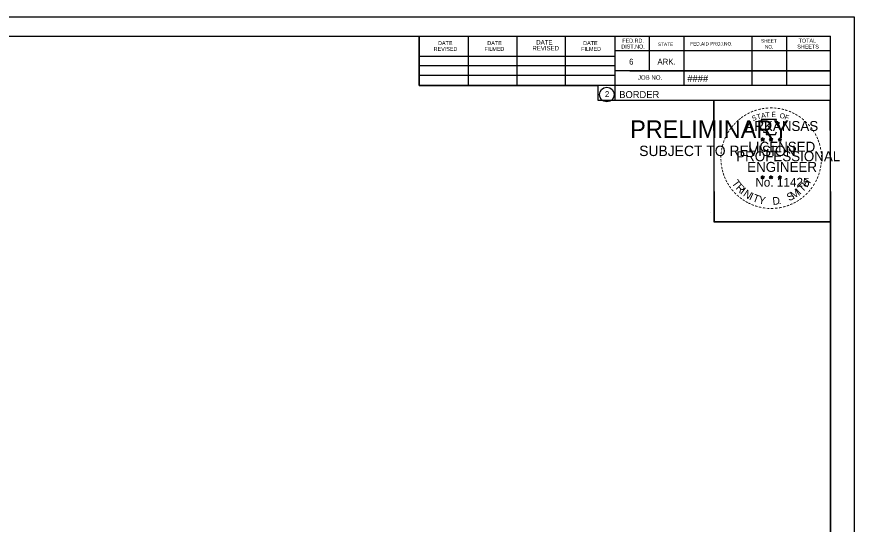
# Model space of a CAD drawing. Extents: x -70 to 701944, y -4 to 666871.
# Drawn here: x 678497.4 to 678664.8, y 652494.1 to 652595.6 of the extents above; entities that cross this region are included whole.
import ezdxf

# ---------------------------------------------------------------- set-up
doc = ezdxf.new("R2010")
doc.units = 0
for name, color, linetype in [('R_Border', 7, 'Continuous'), ('R_Border PE', 7, 'Continuous'), ('R_Border Prem', 7, 'Continuous'), ('R_No Plot', 7, 'Continuous')]:
    doc.layers.add(name, color=color, linetype=linetype)

msp = doc.modelspace()

# ---------------------------------------------------------------- linework, layer by layer
at = {"layer": 'R_Border'}
for p, q in [((678343.91, 652591.74), (678660.09, 652591.74)), ((678577.83, 652581.86), (678577.83, 652591.74)), ((678587.69, 652581.86), (678587.69, 652591.54)), ((678597.45, 652581.86), (678597.45, 652591.54)), ((678607.13, 652581.86), (678607.13, 652591.54)), ((678616.99, 652591.74), (678616.99, 652578.94)), ((678623.83, 652591.74), (678623.83, 652584.8)), ((678630.77, 652591.74), (678630.77, 652581.86)), ((678644.35, 652591.74), (678644.35, 652581.86)), ((678651.29, 652591.74), (678651.29, 652581.86)), ((678660.09, 652386.28), (678660.09, 652591.74)), ((678660.09, 652588.8), (678616.99, 652588.8)), ((678660.09, 652588.82), (678660.09, 652588.82)), ((678577.83, 652587.72), (678616.99, 652587.72)), ((678577.83, 652585.86), (678616.99, 652585.86)), ((678660.09, 652584.8), (678616.99, 652584.8)), ((678619.95, 652584.8), (678660.09, 652584.8)), ((678577.83, 652581.86), (678577.83, 652583.92)), ((678577.83, 652583.92), (678616.99, 652583.92)), ((678660.09, 652581.86), (678577.83, 652581.86)), ((678616.99, 652578.94), (678660.09, 652578.94))]:
    msp.add_line(p, q, dxfattribs=at)
msp.add_circle((678615.38, 652580.07), 1.47, dxfattribs=at)
at = {"layer": 'R_Border PE'}
for p, q in [((678646.18, 652571.19), (678646.53, 652571.08)), ((678646.18, 652571.19), (678646.43, 652571.15)), ((678646.18, 652571.19), (678646.41, 652571.07)), ((678646.53, 652571.45), (678646.48, 652571.19)), ((678646.53, 652571.08), (678646.53, 652571.45)), ((678646.53, 652571.45), (678646.57, 652571.2)), ((678646.87, 652571.19), (678646.53, 652571.08)), ((678646.87, 652571.19), (678646.59, 652571.14)), ((678646.87, 652571.19), (678646.67, 652571.09)), ((678647.85, 652571.19), (678648.2, 652571.08)), ((678647.85, 652571.19), (678648.1, 652571.15)), ((678647.85, 652571.19), (678648.08, 652571.07)), ((678648.2, 652571.45), (678648.15, 652571.19)), ((678648.2, 652571.08), (678648.2, 652571.45)), ((678648.2, 652571.45), (678648.24, 652571.2)), ((678648.54, 652571.19), (678648.2, 652571.08)), ((678648.54, 652571.19), (678648.26, 652571.14)), ((678648.54, 652571.19), (678648.34, 652571.09)), ((678649.61, 652571.18), (678649.96, 652571.07)), ((678649.61, 652571.18), (678649.86, 652571.13)), ((678649.61, 652571.18), (678649.85, 652571.06)), ((678649.96, 652571.43), (678649.92, 652571.18)), ((678649.96, 652571.07), (678649.96, 652571.43)), ((678649.96, 652571.43), (678650.01, 652571.18)), ((678650.31, 652571.18), (678649.96, 652571.07)), ((678650.31, 652571.18), (678650.02, 652571.13)), ((678650.31, 652571.18), (678650.1, 652571.08)), ((678646.31, 652570.78), (678646.53, 652571.08)), ((678646.31, 652570.78), (678646.44, 652571.03)), ((678646.31, 652570.78), (678646.52, 652571)), ((678646.74, 652570.78), (678646.52, 652571)), ((678646.74, 652570.78), (678646.53, 652571.08)), ((678646.74, 652570.78), (678646.6, 652571.07)), ((678647.98, 652570.78), (678648.2, 652571.08)), ((678647.98, 652570.78), (678648.11, 652571.03)), ((678647.98, 652570.78), (678648.19, 652571)), ((678648.41, 652570.78), (678648.19, 652571)), ((678648.41, 652570.78), (678648.2, 652571.08)), ((678648.41, 652570.78), (678648.27, 652571.07)), ((678649.74, 652570.77), (678649.96, 652571.07)), ((678649.74, 652570.77), (678649.87, 652571.02)), ((678649.74, 652570.77), (678649.96, 652570.99)), ((678650.17, 652570.77), (678649.96, 652571.07)), ((678650.17, 652570.77), (678649.96, 652570.99)), ((678650.17, 652570.77), (678650.04, 652571.06)), ((678646.17, 652563.62), (678646.52, 652563.51)), ((678646.17, 652563.62), (678646.43, 652563.57)), ((678646.17, 652563.62), (678646.41, 652563.5)), ((678646.31, 652563.21), (678646.52, 652563.51)), ((678646.31, 652563.21), (678646.43, 652563.45)), ((678646.31, 652563.21), (678646.52, 652563.43)), ((678646.52, 652563.87), (678646.48, 652563.62)), ((678646.52, 652563.51), (678646.52, 652563.87)), ((678646.52, 652563.87), (678646.57, 652563.62)), ((678646.87, 652563.62), (678646.52, 652563.51)), ((678646.73, 652563.21), (678646.52, 652563.51)), ((678646.73, 652563.21), (678646.52, 652563.42)), ((678646.87, 652563.62), (678646.58, 652563.57)), ((678646.73, 652563.21), (678646.6, 652563.5)), ((678646.87, 652563.62), (678646.66, 652563.52)), ((678647.84, 652563.62), (678648.19, 652563.51)), ((678647.84, 652563.62), (678648.09, 652563.57)), ((678647.84, 652563.62), (678648.08, 652563.5)), ((678647.97, 652563.21), (678648.19, 652563.51)), ((678647.97, 652563.21), (678648.1, 652563.45)), ((678647.97, 652563.21), (678648.19, 652563.43)), ((678648.19, 652563.87), (678648.15, 652563.62)), ((678648.19, 652563.51), (678648.19, 652563.87)), ((678648.19, 652563.87), (678648.24, 652563.62)), ((678648.54, 652563.62), (678648.19, 652563.51)), ((678648.4, 652563.21), (678648.19, 652563.51)), ((678648.4, 652563.21), (678648.19, 652563.42)), ((678648.54, 652563.62), (678648.25, 652563.57)), ((678648.4, 652563.21), (678648.27, 652563.5)), ((678648.54, 652563.62), (678648.33, 652563.52)), ((678649.61, 652563.61), (678649.96, 652563.5)), ((678649.61, 652563.61), (678649.86, 652563.56)), ((678649.61, 652563.61), (678649.85, 652563.49)), ((678649.74, 652563.2), (678649.96, 652563.5)), ((678649.74, 652563.2), (678649.87, 652563.44)), ((678649.74, 652563.2), (678649.96, 652563.42)), ((678649.96, 652563.86), (678649.92, 652563.61)), ((678649.96, 652563.5), (678649.96, 652563.86)), ((678649.96, 652563.86), (678650.01, 652563.61)), ((678650.3, 652563.61), (678649.96, 652563.5)), ((678650.17, 652563.2), (678649.96, 652563.5)), ((678650.17, 652563.2), (678649.96, 652563.41)), ((678650.3, 652563.61), (678650.02, 652563.56)), ((678650.17, 652563.2), (678650.03, 652563.49)), ((678650.3, 652563.61), (678650.1, 652563.51))]:
    msp.add_line(p, q, dxfattribs=at)
for points in [[(678646.22, 652575.07), (678646.49, 652574.24)], [(678649.73, 652574.15), (678649.87, 652574.43), (678649.19, 652574.41), (678649.33, 652575.07), (678646.22, 652575.07)], [(678646.53, 652571.45), (678646.74, 652570.78), (678646.18, 652571.19), (678646.87, 652571.19), (678646.31, 652570.78), (678646.53, 652571.45)], [(678646.71, 652572.65), (678646.71, 652572.56), (678647.27, 652572.54), (678647.22, 652572.07), (678649.09, 652572.07), (678649.29, 652572.6)], [(678648.2, 652571.45), (678648.41, 652570.78), (678647.85, 652571.19), (678648.54, 652571.19), (678647.98, 652570.78), (678648.2, 652571.45)], [(678649.96, 652571.43), (678650.17, 652570.77), (678649.61, 652571.18), (678650.31, 652571.18), (678649.74, 652570.77), (678649.96, 652571.43)], [(678646.52, 652563.87), (678646.73, 652563.21), (678646.17, 652563.62), (678646.87, 652563.62), (678646.31, 652563.21), (678646.52, 652563.87)], [(678648.19, 652563.87), (678648.4, 652563.21), (678647.84, 652563.62), (678648.54, 652563.62), (678647.97, 652563.21), (678648.19, 652563.87)], [(678649.96, 652563.86), (678650.17, 652563.2), (678649.61, 652563.61), (678650.3, 652563.61), (678649.74, 652563.2), (678649.96, 652563.86)]]:
    msp.add_lwpolyline(points, dxfattribs=at)
for centre, radius in [((678646.52, 652571.08), 0.172), ((678646.52, 652571.08), 0.145), ((678646.52, 652571.08), 0.116), ((678646.52, 652571.08), 0.0991), ((678648.19, 652571.08), 0.172), ((678648.19, 652571.08), 0.145), ((678648.19, 652571.08), 0.116), ((678648.19, 652571.08), 0.0991), ((678649.96, 652571.07), 0.172), ((678649.96, 652571.07), 0.145), ((678649.96, 652571.07), 0.116), ((678649.96, 652571.07), 0.0991), ((678646.52, 652571.08), 0.0747), ((678646.52, 652571.08), 0.0495), ((678646.52, 652571.08), 0.0296), ((678648.19, 652571.08), 0.0747), ((678648.19, 652571.08), 0.0495), ((678648.19, 652571.08), 0.0296), ((678649.96, 652571.07), 0.0747), ((678649.96, 652571.07), 0.0495), ((678649.96, 652571.07), 0.0296), ((678646.52, 652563.51), 0.172), ((678646.52, 652563.51), 0.145), ((678646.52, 652563.51), 0.116), ((678646.52, 652563.51), 0.0991), ((678646.52, 652563.51), 0.0747), ((678646.52, 652563.51), 0.0495), ((678646.52, 652563.51), 0.0296), ((678648.19, 652563.51), 0.172), ((678648.19, 652563.51), 0.145), ((678648.19, 652563.51), 0.116), ((678648.19, 652563.51), 0.0991), ((678648.19, 652563.51), 0.0747), ((678648.19, 652563.51), 0.0495), ((678648.19, 652563.51), 0.0296), ((678649.96, 652563.5), 0.172), ((678649.96, 652563.5), 0.145), ((678649.96, 652563.5), 0.116), ((678649.96, 652563.5), 0.0991), ((678649.96, 652563.5), 0.0747), ((678649.96, 652563.5), 0.0495), ((678649.96, 652563.5), 0.0296)]:
    msp.add_circle(centre, radius, dxfattribs=at)
at = {"layer": 'R_No Plot'}
for p, q in [((678331.51, 652595.63), (678664.84, 652595.63)), ((678636.13, 652556.48), (678636.13, 652556.48))]:
    msp.add_line(p, q, dxfattribs=at)
for points in [[(678331.5, 652595.63), (678664.84, 652595.63), (678664.84, 652382.29), (678331.5, 652382.29)], [(678577.83, 652591.74), (678577.83, 652581.86), (678613.56, 652581.86), (678613.56, 652578.94), (678636.76, 652578.94), (678636.76, 652554.6), (678660.09, 652554.6), (678660.09, 652386.28), (678343.91, 652386.28), (678343.91, 652591.74)], [(678636.76, 652578.94), (678659.97, 652578.94), (678660.09, 652554.6), (678636.88, 652554.6)]]:
    msp.add_lwpolyline(points, close=True, dxfattribs=at)

# ---------------------------------------------------------------- texts
at = {"layer": 'R_Border'}
for s, height, p in [('REVISED', 0.782, (678580.75, 652588.8)), ('DATE', 0.782, (678581.63, 652589.98)), ('DATE', 0.782, (678591.49, 652589.98)), ('REVISED', 0.879, (678600.49, 652588.9)), ('DATE', 0.879, (678601.27, 652590.08)), ('DATE', 0.782, (678610.65, 652589.98)), ('DIST.NO.', 0.782, (678618.27, 652589.28)), ('FED.RD.', 0.782, (678618.47, 652590.46)), ('STATE', 0.684, (678625.59, 652589.78)), ('FED.AID PROJ.NO.', 0.684, (678632.05, 652589.88)), ('SHEET', 0.684, (678646.21, 652590.46)), ('NO.', 0.684, (678646.99, 652589.28)), ('SHEETS', 0.782, (678653.45, 652589.28)), ('TOTAL', 0.782, (678653.73, 652590.46)), ('FILMED', 0.782, (678590.91, 652588.8)), ('FILMED', 0.782, (678610.25, 652588.8)), ('6', 1.17, (678619.83, 652586.06)), ('ARK.', 1.172, (678625.49, 652586.06)), ('JOB NO.', 0.879, (678621.59, 652583.04)), ('####', 1.4, (678631.47, 652582.6)), ('2', 1.17, (678615, 652579.59)), ('BORDER', 1.4, (678617.85, 652579.37))]:
    msp.add_text(s, height=height, rotation=360, dxfattribs=at).set_placement(p)
at = {"layer": 'R_Border PE'}
for s, height, rotation, p in [('-', 1.6, 28.7918, (678643.7, 652575.61)), ('-', 1.6, 24.3072, (678644.33, 652575.93)), ('-', 1.6, 19.1761, (678644.97, 652576.2)), ('T', 1, 16.4036, (678645.49, 652575.08)), ('-', 1.6, 13.6301, (678645.72, 652576.44)), ('A', 1, 11.2132, (678646.31, 652575.33)), ('-', 1.6, 10.2193, (678646.39, 652576.6)), ('T', 1, 6.0228, (678647.16, 652575.5)), ('-', 1.6, 5.8968, (678647.12, 652576.71)), ('-', 1.6, 0.1862, (678647.89, 652576.78)), ('E', 1, 0.8323, (678648.27, 652575.61)), ('-', 1.6, 357.743, (678648.62, 652576.77)), ('-', 1.6, 352.1617, (678649.36, 652576.71)), ('O', 1, 350.4515, (678649.87, 652575.4)), ('-', 1.6, 347.2049, (678650.08, 652576.6)), ('-', 1.6, 342.3362, (678650.72, 652576.44)), ('-', 1.6, 337.8551, (678651.45, 652576.22)), ('-', 1.6, 334.1211, (678652.08, 652575.95)), ('-', 1.6, 329.6409, (678652.66, 652575.67)), ('-', 1.6, 42.9622, (678641.61, 652574.05)), ('-', 1.6, 38.9507, (678642.05, 652574.47)), ('-', 1.6, 36.2317, (678642.52, 652574.85)), ('-', 1.6, 34.0636, (678643.1, 652575.24)), ('ARKANSAS', 2, 360, (678643.07, 652572.78)), ('S', 1, 21.594, (678644.57, 652574.75)), ('F', 1, 340.0707, (678650.82, 652575.17)), ('-', 1.6, 325.8627, (678653.3, 652575.31)), ('-', 1.6, 320.5297, (678653.91, 652574.88)), ('-', 1.6, 315.5786, (678654.51, 652574.39)), ('-', 1.6, 58.0706, (678640.03, 652571.99)), ('-', 1.6, 54.2325, (678640.35, 652572.52)), ('-', 1.6, 50.6142, (678640.76, 652573.09)), ('-', 1.6, 48.423, (678641.17, 652573.57)), ('-', 1.6, 309.8797, (678655.08, 652573.84)), ('-', 1.6, 306.6522, (678655.61, 652573.24)), ('-', 1.4, 303.6753, (678656.09, 652572.67)), ('-', 1.6, 67.7743, (678639.45, 652570.77)), ('-', 1.6, 62.8713, (678639.71, 652571.38)), ('-', 1.6, 299.6684, (678656.41, 652572.06)), ('-', 1.6, 294.6628, (678656.74, 652571.45)), ('-', 1.6, 75.461, (678639.04, 652569.42)), ('-', 1.6, 72.3945, (678639.23, 652570.14)), ('LICENSED', 2, 360, (678643.67, 652568.63)), ('DWB', 0.01, 360, (678646.51, 652571.08)), ('DWB', 0.01, 360, (678648.18, 652571.08)), ('DWB', 0.01, 360, (678649.95, 652571.06)), ('-', 1.6, 290.5728, (678656.99, 652570.88)), ('-', 1.6, 285.1233, (678657.23, 652570.3)), ('-', 1.6, 280.5493, (678657.43, 652569.55)), ('-', 1.6, 89.0622, (678638.8, 652567.32)), ('-', 1.6, 85.1863, (678638.83, 652568.02)), ('-', 1.6, 81.2013, (678638.91, 652568.71)), ('PROFESSIONAL', 2, 360, (678641.24, 652566.73)), ('-', 1.6, 276.5962, (678657.59, 652568.79)), ('-', 1.6, 274.3301, (678657.65, 652568.06)), ('-', 1.6, 94.1959, (678638.84, 652566.59)), ('-', 1.6, 98.9479, (678638.91, 652565.93)), ('ENGINEER', 2, 360, (678643.43, 652564.6)), ('-', 1.6, 263.5172, (678657.66, 652566.77)), ('-', 1.6, 269.9407, (678657.68, 652567.43)), ('-', 1.6, 101.7149, (678639.05, 652565.19)), ('-', 1.6, 105.4578, (678639.21, 652564.6)), ('-', 1.6, 252.8681, (678657.3, 652564.71)), ('-', 1.6, 255.7626, (678657.48, 652565.43)), ('-', 1.6, 260.9953, (678657.59, 652566.11)), ('-', 1.6, 109.0874, (678639.42, 652563.97)), ('-', 1.6, 114.0643, (678639.68, 652563.37)), ('-', 1.6, 115.7289, (678639.98, 652562.75)), ('T', 1.54, 306.0406, (678640.28, 652562.35)), ('No. 11425', 1.757, 360, (678645.06, 652561.65)), ('DWB', 0.01, 360, (678646.51, 652563.5)), ('DWB', 0.01, 360, (678648.18, 652563.5)), ('DWB', 0.01, 360, (678649.94, 652563.49)), ('H', 1.54, 54.6088, (678655.4, 652561.38)), ('-', 1.6, 244.6197, (678656.82, 652563.41)), ('-', 1.6, 247.8887, (678657.08, 652564.04)), ('-', 1.6, 120.4471, (678640.34, 652562.17)), ('-', 1.6, 125.8934, (678640.74, 652561.61)), ('-', 1.6, 130.7181, (678641.2, 652561.05)), ('R', 1.54, 314.005, (678641.04, 652561.3)), ('I', 1.54, 321.9694, (678641.94, 652560.37)), ('M', 1.54, 32.6563, (678652.67, 652559.11)), ('I', 1.54, 42.1136, (678653.95, 652559.96)), ('T', 1.54, 46.6444, (678654.51, 652560.44)), ('-', 1.6, 233.8452, (678656.02, 652562.01)), ('-', 1.6, 239.0712, (678656.42, 652562.66)), ('-', 1.6, 134.2238, (678641.72, 652560.51)), ('-', 1.6, 138.9338, (678642.25, 652560.05)), ('-', 1.6, 144.6463, (678642.8, 652559.64)), ('N', 1.54, 326.5002, (678642.51, 652559.89)), ('I', 1.54, 335.3603, (678643.72, 652559.11)), ('T', 1.54, 339.8912, (678644.38, 652558.78)), ('Y', 1.54, 347.8556, (678645.6, 652558.34)), ('D', 1.54, 6.3969, (678648.58, 652557.98)), ('S', 1.54, 26.9312, (678651.83, 652558.71)), ('-', 1.6, 221.0851, (678654.59, 652560.37)), ('-', 1.6, 225.7653, (678655.11, 652560.88)), ('-', 1.6, 231.2538, (678655.59, 652561.44)), ('-', 1.6, 148.0898, (678643.36, 652559.27)), ('-', 1.6, 151.5704, (678643.94, 652558.94)), ('-', 1.6, 154.6002, (678644.46, 652558.7)), ('-', 1.6, 158.5612, (678645.09, 652558.44)), ('-', 1.6, 162.7983, (678645.78, 652558.23)), ('.', 1.54, 13.7642, (678649.77, 652558.1)), ('-', 1.6, 195.4743, (678651.03, 652558.33)), ('-', 1.6, 200.7184, (678651.71, 652558.57)), ('-', 1.6, 204.2516, (678652.32, 652558.84)), ('-', 1.6, 207.3568, (678652.95, 652559.16)), ('-', 1.6, 212.2491, (678653.51, 652559.51)), ('-', 1.6, 215.7363, (678654.04, 652559.9)), ('-', 1.6, 167.5555, (678646.49, 652558.07)), ('-', 1.6, 173.1155, (678647.26, 652557.96)), ('-', 1.6, 176.5183, (678648.01, 652557.9)), ('-', 1.6, 181.5918, (678648.75, 652557.92)), ('-', 1.6, 185.8167, (678649.56, 652558)), ('-', 1.6, 191.2858, (678650.3, 652558.13))]:
    msp.add_text(s, height=height, rotation=rotation, dxfattribs=at).set_placement(p)
at = {"layer": 'R_Border Prem'}
for s, height, p in [('PRELIMINARY', 3.5, (678620.04, 652571.4)), ('DWB', 0.01, (678620.79, 652573.25)), ('SUBJECT TO REVISION', 2.0751, (678621.85, 652567.77))]:
    msp.add_text(s, height=height, rotation=360, dxfattribs=at).set_placement(p)

doc.saveas('drawing.dxf')
